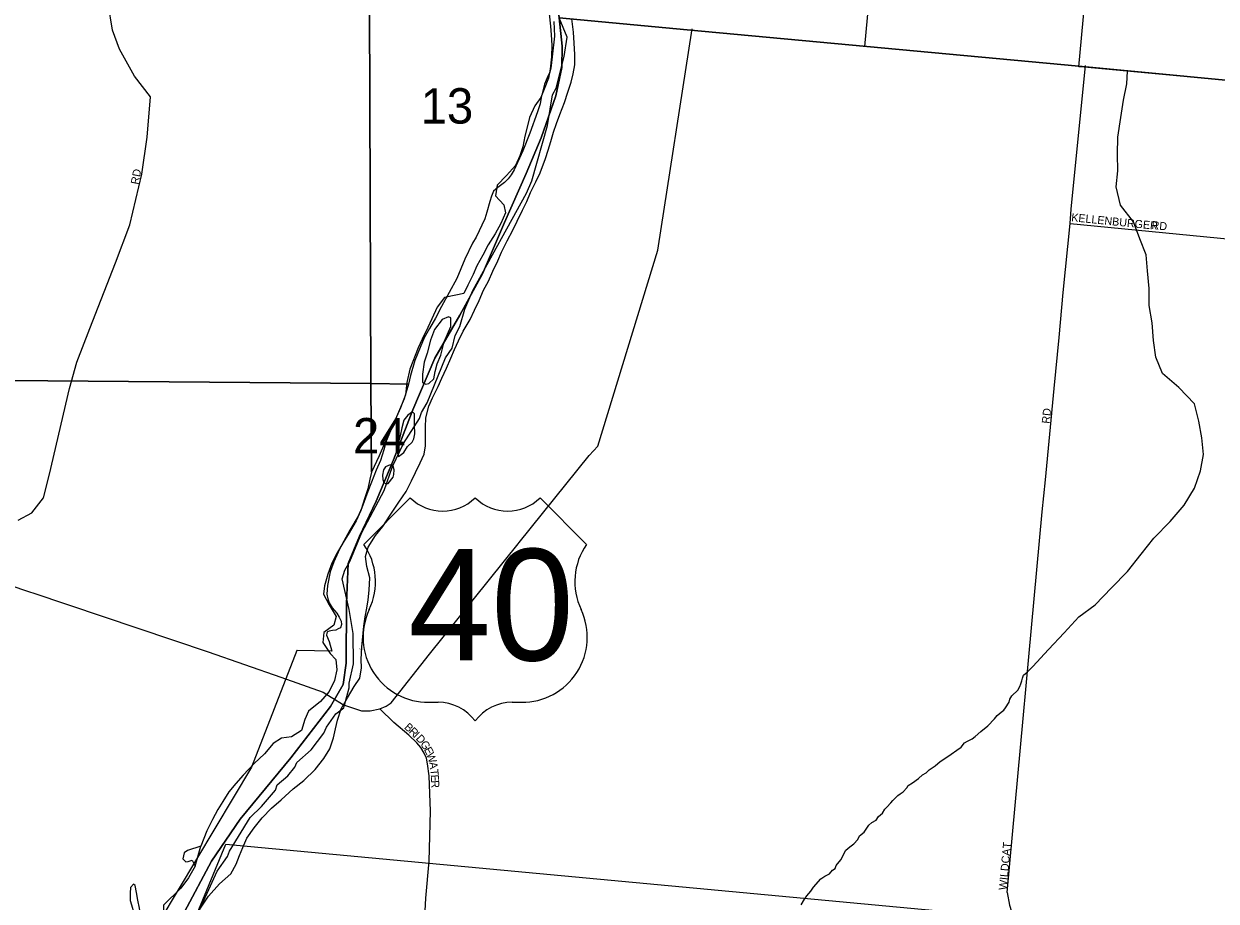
# Model space of a CAD drawing. Extents: x 8.5 to 81.5, y -1.2 to 22.4.
# Drawn here: x 53.822 to 55.233, y 18.242 to 19.28 of the extents above; entities that cross this region are included whole.
import ezdxf

# ---------------------------------------------------------------- set-up
doc = ezdxf.new("R2010")
doc.units = 0
for name, color, linetype in [('GM_X_Adjacent_County', 7, 'Continuous'), ('GM_X_City_Street', 7, 'Continuous'), ('GM_X_City_Street_Text', 7, 'Continuous'), ('GM_X_Corporation', 7, 'Continuous'), ('GM_X_County', 7, 'Continuous'), ('GM_X_Major_River', 7, 'Continuous'), ('GM_X_Minor_River', 7, 'Continuous'), ('GM_X_Section', 7, 'Continuous'), ('GM_X_Section_Text', 7, 'Continuous'), ('GM_X_Township', 7, 'Continuous'), ('GM_X_US_Location', 7, 'Continuous'), ('GM_X_US_Route', 7, 'Continuous'), ('GM_X_US_Shield', 7, 'Continuous')]:
    doc.layers.add(name, color=color, linetype=linetype)

msp = doc.modelspace()

# ---------------------------------------------------------------- linework, layer by layer
at = {"layer": 'GM_X_Adjacent_County'}
msp.add_lwpolyline([(54.0879, 21.2506), (53.9752, 21.0796), (53.9892, 20.8879), (54.0113, 20.7922), (54.0509, 20.4053), (54.0874, 20.2135), (54.0852, 20.0218), (54.1183, 19.9261), (54.1635, 19.8308), (54.2583, 19.734), (54.3644, 19.5393), (54.4386, 19.4436), (54.4557, 19.2868), (54.6072, 19.2726), (55.071, 19.2296), (55.5754, 19.1818), (55.8177, 19.1557), (56.1419, 19.1206), (56.172, 19.1174), (56.2527, 19.1108)], dxfattribs=at)
at = {"layer": 'GM_X_City_Street'}
for points in [[(53.8157, 18.6929), (53.8318, 18.7013), (53.8454, 18.7192), (53.8528, 18.7471), (53.8764, 18.8483), (53.885, 18.8796), (53.9006, 18.9195), (53.9306, 18.997), (53.9478, 19.0422), (53.9619, 19.1019), (53.9684, 19.1457), (53.9724, 19.1935), (53.9532, 19.2177), (53.9356, 19.25), (53.9274, 19.2725), (53.9223, 19.3037), (53.918, 19.316), (53.8843, 19.3576), (53.8573, 19.3889), (53.8244, 19.4142), (53.7765, 19.4456)], [(54.9862, 18.2523), (55.0276, 18.7025), (55.0313, 18.7405), (55.0417, 18.8483), (55.0476, 18.9089), (55.0524, 18.9619), (55.0607, 19.0436), (55.0618, 19.0606), (55.0788, 19.2305)], [(55.0607, 19.0436), (55.2669, 19.0235), (55.3815, 19.0101), (55.5648, 18.992)], [(54.2957, 18.2009), (54.2982, 18.2456), (54.302, 18.2895), (54.3037, 18.3485), (54.3021, 18.3905), (54.3002, 18.4046), (54.2989, 18.4111), (54.296, 18.417), (54.2921, 18.4239), (54.2876, 18.4294), (54.2779, 18.4385), (54.2601, 18.4535), (54.2438, 18.4694)], [(54.9862, 18.2523), (54.9887, 18.2373), (54.9913, 18.2299), (54.9946, 18.2256), (55.001, 18.2231), (55.0591, 18.2163), (55.0597, 18.2163)]]:
    msp.add_lwpolyline(points, dxfattribs=at)
at = {"layer": 'GM_X_Corporation'}
for points in [[(55.4097, 19.1974), (55.0772, 19.2285), (55.0709, 19.2291), (55.1161, 19.7174)], [(54.8445, 19.5463), (54.8173, 19.2529), (54.4557, 19.2868), (54.4594, 19.2535), (54.4589, 19.2281), (54.4521, 19.1945), (54.4347, 19.1448), (54.4168, 19.1027), (54.3913, 19.0448), (54.365, 18.9839), (54.3382, 18.9352), (54.3087, 18.8842), (54.2828, 18.8233), (54.2599, 18.7642), (54.2392, 18.715), (54.2197, 18.6736), (54.2062, 18.6413), (54.204, 18.5943), (54.2039, 18.5237), (54.2001, 18.4983), (54.1853, 18.4724), (54.1382, 18.4116), (54.0784, 18.3391), (54.0443, 18.2895), (54.0123, 18.2296)], [(54.0123, 18.2296), (54.0443, 18.2895), (54.0784, 18.3391), (54.1382, 18.4116), (54.1853, 18.4724), (54.2001, 18.4983), (54.2039, 18.5237), (54.204, 18.5943), (54.2062, 18.6413), (54.2197, 18.6736), (54.2392, 18.715), (54.2599, 18.7642), (54.2828, 18.8233), (54.3087, 18.8842), (54.3382, 18.9352), (54.365, 18.9839), (54.3913, 19.0448), (54.4168, 19.1027), (54.4347, 19.1448), (54.4521, 19.1945), (54.4589, 19.2281), (54.4594, 19.2535), (54.4557, 19.2868)]]:
    msp.add_lwpolyline(points, dxfattribs=at)
at = {"layer": 'GM_X_County'}
msp.add_lwpolyline([(56.2527, 19.1108), (56.172, 19.1174), (56.1419, 19.1206), (55.8177, 19.1557), (55.5754, 19.1818), (55.071, 19.2296), (54.6072, 19.2726), (54.4557, 19.2868), (54.4386, 19.4436), (54.3644, 19.5393), (54.2583, 19.734), (54.1635, 19.8308), (54.1183, 19.9261), (54.0852, 20.0218), (54.0874, 20.2135), (54.0509, 20.4053), (54.0113, 20.7922), (53.9892, 20.8879), (53.9752, 21.0796), (54.0879, 21.2506)], dxfattribs=at)
at = {"layer": 'GM_X_Major_River'}
msp.add_line((54.0252, 18.2833), (54.0318, 18.3073), dxfattribs=at)
for points in [[(54.4441, 19.2916), (54.4458, 19.2772), (54.4464, 19.2669), (54.447, 19.2544), (54.4468, 19.2407), (54.4454, 19.2263), (54.4433, 19.2157), (54.4382, 19.2025), (54.4342, 19.1927), (54.4269, 19.183), (54.4206, 19.169), (54.4182, 19.1592), (54.4153, 19.1471), (54.4128, 19.1342), (54.4092, 19.1237), (54.4041, 19.1124), (54.3937, 19.1004), (54.3825, 19.0888), (54.3804, 19.0763), (54.3905, 19.0659), (54.3923, 19.0564), (54.3867, 19.0436), (54.3801, 19.0315), (54.3719, 19.0184), (54.3656, 19.006), (54.3586, 18.9935), (54.3539, 18.9834), (54.3476, 18.9706), (54.3429, 18.9608), (54.3334, 18.959), (54.3201, 18.9562), (54.3115, 18.9446), (54.3053, 18.931), (54.3005, 18.9205), (54.2939, 18.9069), (54.2888, 18.8964), (54.2793, 18.8715), (54.2756, 18.8556), (54.2739, 18.8408), (54.2679, 18.8257), (54.2616, 18.8114), (54.2561, 18.7982), (54.251, 18.7862), (54.2482, 18.776), (54.2446, 18.7631), (54.2391, 18.7518), (54.2339, 18.7375), (54.2296, 18.7265), (54.2252, 18.7148), (54.2212, 18.7043), (54.2157, 18.6918), (54.2075, 18.6779), (54.2001, 18.6663), (54.1931, 18.6539), (54.1869, 18.6418), (54.1821, 18.629), (54.1781, 18.615), (54.1768, 18.6052), (54.1838, 18.5925), (54.1919, 18.5788), (54.1891, 18.5686), (54.1772, 18.56), (54.1763, 18.5479), (54.1848, 18.5352)], [(54.2225, 18.5426), (54.2248, 18.5672), (54.2261, 18.5782), (54.2282, 18.5888), (54.2298, 18.5986), (54.2311, 18.61), (54.2318, 18.6244), (54.2282, 18.6381), (54.2268, 18.6499), (54.23, 18.6609), (54.2386, 18.6744), (54.2471, 18.6853), (54.2557, 18.6988), (54.2662, 18.7142), (54.2747, 18.7266), (54.281, 18.7394), (54.2857, 18.7492), (54.2912, 18.7605), (54.2959, 18.7706), (54.2976, 18.7805), (54.2978, 18.7934), (54.2976, 18.8029), (54.2981, 18.8139), (54.3017, 18.8275), (54.3061, 18.8376), (54.3127, 18.8508), (54.3171, 18.8606), (54.3226, 18.8727), (54.3277, 18.8844), (54.332, 18.8945), (54.3367, 18.9047), (54.3422, 18.9164), (54.3504, 18.9299), (54.3555, 18.9412), (54.361, 18.9525), (54.3665, 18.9646), (54.3724, 18.9755), (54.3775, 18.9872), (54.3834, 18.9996), (54.3877, 19.0098), (54.3944, 19.0233), (54.401, 19.0357), (54.4061, 19.0463), (54.4124, 19.0595), (54.4175, 19.0696), (54.4219, 19.0802), (54.4281, 19.093), (54.4332, 19.1035), (54.4396, 19.1205), (54.4428, 19.1303), (54.446, 19.1405), (54.4492, 19.1515), (54.4527, 19.1621), (54.4567, 19.1726), (54.4622, 19.1869), (54.4662, 19.199), (54.4702, 19.2107), (54.4726, 19.2206), (54.4743, 19.2312), (54.4745, 19.2437), (54.4736, 19.257), (54.4727, 19.2699), (54.4708, 19.2858)], [(54.325, 18.9334), (54.3174, 18.9301), (54.3085, 18.9184), (54.3037, 18.9056), (54.2997, 18.8901), (54.2961, 18.8795), (54.294, 18.8655), (54.2942, 18.8557), (54.298, 18.8537), (54.3018, 18.8544), (54.3076, 18.86), (54.3092, 18.8687), (54.3116, 18.8778)], [(54.3116, 18.8778), (54.316, 18.888), (54.3196, 18.9035), (54.3275, 18.9216), (54.3277, 18.9322), (54.325, 18.9334)], [(54.2823, 18.8209), (54.2769, 18.8169), (54.2719, 18.8112), (54.2698, 18.8018), (54.2678, 18.7923), (54.265, 18.7821), (54.2637, 18.7746), (54.2659, 18.7681), (54.272, 18.7729), (54.2763, 18.7797), (54.2817, 18.7849), (54.2837, 18.789)], [(54.2837, 18.789), (54.2849, 18.7947), (54.2847, 18.8057), (54.2845, 18.8186), (54.2823, 18.8209)], [(54.2607, 18.7522), (54.2593, 18.7564), (54.2559, 18.758), (54.2505, 18.7558), (54.2478, 18.7521), (54.2469, 18.746), (54.2472, 18.7407), (54.2483, 18.7372), (54.251, 18.7357), (54.2536, 18.736)], [(54.2536, 18.736), (54.2594, 18.7435), (54.2602, 18.7469), (54.2607, 18.7522)], [(54.0314, 18.2338), (54.0408, 18.248), (54.054, 18.2625), (54.0672, 18.2744), (54.0735, 18.2857), (54.0775, 18.2959), (54.0815, 18.3057), (54.0862, 18.3166), (54.0948, 18.329), (54.1042, 18.3406), (54.1154, 18.3521), (54.127, 18.3621), (54.1409, 18.3748), (54.1537, 18.3848), (54.1672, 18.3978), (54.1773, 18.4109), (54.1844, 18.4221), (54.1888, 18.4353), (54.1913, 18.4459), (54.1934, 18.4561), (54.1979, 18.4697), (54.2053, 18.4825), (54.2132, 18.496), (54.2199, 18.5057), (54.222, 18.5179), (54.2214, 18.5278), (54.2225, 18.5426)], [(54.1848, 18.5352), (54.1914, 18.528), (54.1927, 18.5158), (54.1898, 18.5029), (54.1838, 18.4901), (54.1734, 18.4782), (54.1591, 18.4667), (54.1547, 18.4569), (54.151, 18.4441), (54.1391, 18.4363), (54.1273, 18.4347), (54.1173, 18.4284), (54.1072, 18.4165), (54.0948, 18.4049), (54.082, 18.3911), (54.0731, 18.3811), (54.0649, 18.3714), (54.0578, 18.3601), (54.0519, 18.3503), (54.0456, 18.3387), (54.0389, 18.3252), (54.0318, 18.3073)], [(54.0318, 18.3073), (54.016, 18.3021), (54.0122, 18.2991), (54.0105, 18.2923), (54.0139, 18.2884), (54.0169, 18.2891), (54.0215, 18.2906), (54.0252, 18.2833)], [(54.0252, 18.2833), (54.0173, 18.2698), (54.008, 18.2574), (53.9878, 18.2373), (53.9879, 18.2236), (53.9766, 18.2102), (53.9703, 18.1985)], [(53.9703, 18.1985), (53.9634, 18.2131), (53.9613, 18.2211), (53.9592, 18.2337), (53.9572, 18.2432), (53.9558, 18.2524), (53.9541, 18.2604), (53.9522, 18.2623), (53.9487, 18.2582), (53.9482, 18.2514), (53.948, 18.243), (53.9509, 18.2339), (53.953, 18.2239), (53.955, 18.2114), (53.9594, 18.1872)]]:
    msp.add_lwpolyline(points, dxfattribs=at)
at = {"layer": 'GM_X_Minor_River'}
for points in [[(55.0165, 18.5196), (55.0351, 18.5399), (55.0534, 18.5594), (55.0709, 18.5785), (55.0903, 18.5924), (55.1097, 18.6127), (55.1283, 18.6319), (55.1446, 18.6524), (55.1598, 18.6714), (55.1789, 18.6912), (55.1956, 18.7106), (55.2078, 18.7307), (55.215, 18.7512), (55.2184, 18.7702), (55.2165, 18.7903), (55.2127, 18.8097), (55.2077, 18.8302), (55.1891, 18.8496), (55.1697, 18.8663), (55.1621, 18.8857), (55.1594, 18.9054), (55.1575, 18.9263), (55.1541, 18.9468), (55.1541, 18.9666), (55.1522, 18.9875), (55.1507, 19.0065), (55.1431, 19.0255), (55.1355, 19.0456), (55.1203, 19.0653), (55.1149, 19.087), (55.1172, 19.106), (55.1168, 19.1257), (55.1172, 19.1459), (55.1206, 19.169), (55.1237, 19.1896), (55.1278, 19.2089), (55.1285, 19.224)], [(54.2201, 18.5401), (54.2202, 18.5405)], [(54.7421, 18.2379), (54.7464, 18.2443), (54.7491, 18.2484), (54.7538, 18.2537), (54.7569, 18.2585), (54.7655, 18.2686), (54.7701, 18.2716), (54.7759, 18.2745), (54.7794, 18.2786), (54.7824, 18.2808), (54.7836, 18.2842), (54.7891, 18.291), (54.795, 18.3022), (54.7997, 18.3063), (54.8047, 18.3097), (54.8093, 18.3149), (54.8113, 18.3194), (54.8167, 18.3235), (54.8222, 18.3321), (54.826, 18.3351), (54.831, 18.338), (54.8338, 18.3421), (54.8384, 18.3462), (54.8412, 18.3507), (54.8435, 18.3533), (54.8485, 18.3582), (54.8509, 18.3612), (54.8567, 18.3671), (54.8594, 18.369), (54.8628, 18.3712), (54.8675, 18.3761), (54.8687, 18.3787), (54.8741, 18.382), (54.881, 18.3872), (54.886, 18.3913), (54.8902, 18.3938), (54.8937, 18.3976), (54.9007, 18.402), (54.9068, 18.4072), (54.9145, 18.4124), (54.9199, 18.4161), (54.9265, 18.4205), (54.9315, 18.4242), (54.9357, 18.4294), (54.9392, 18.4313), (54.9446, 18.4342), (54.948, 18.4368), (54.955, 18.4427), (54.9631, 18.4494), (54.9712, 18.4576), (54.9744, 18.4617), (54.979, 18.4658), (54.9821, 18.468), (54.984, 18.4707), (54.9883, 18.4774), (54.9892, 18.4808), (54.9915, 18.4849), (54.9985, 18.4916), (55.0009, 18.4958), (55.0024, 18.4992), (55.0036, 18.5026), (55.0041, 18.506), (55.0053, 18.5094), (55.0096, 18.5131), (55.0165, 18.5196)]]:
    msp.add_lwpolyline(points, dxfattribs=at)
at = {"layer": 'GM_X_Section'}
for points in [[(53.2345, 19.8635), (53.2697, 19.8629), (54.1332, 19.86), (54.1387, 19.8542), (54.1465, 19.845), (54.1513, 19.8385), (54.1598, 19.8273), (54.1654, 19.8204), (54.1691, 19.8165), (54.1807, 19.8076), (54.1866, 19.8022), (54.2077, 19.7764), (54.2144, 19.7672), (54.2299, 19.7453), (54.2329, 18.8542), (53.2294, 18.8627)], [(54.2329, 18.8542), (54.2776, 18.8537), (54.2724, 18.8364), (54.2633, 18.8151), (54.249, 18.7835), (54.2428, 18.7687), (54.2336, 18.7496)], [(54.0614, 18.3096), (54.9861, 18.2233), (54.8988, 17.2229), (53.9056, 17.3146), (53.9598, 18.0642)]]:
    msp.add_lwpolyline(points, close=True, dxfattribs=at)
for points in [[(54.4496, 19.2826), (54.4504, 19.2652), (54.4477, 19.2406), (54.4459, 19.2274), (54.4447, 19.2225), (54.4415, 19.2161), (54.4384, 19.2086), (54.4347, 19.1928), (54.4334, 19.1852), (54.4302, 19.1758), (54.421, 19.1506), (54.413, 19.1295), (54.4028, 19.107), (54.3992, 19.101), (54.3957, 19.0965), (54.3911, 19.0921), (54.3834, 19.0861), (54.378, 19.0817), (54.3757, 19.0761), (54.3737, 19.0697), (54.3704, 19.0569), (54.368, 19.0493), (54.3577, 19.0276), (54.3534, 19.0204), (54.3444, 19.0013), (54.3348, 18.9784), (54.3168, 18.9454), (54.3097, 18.9315), (54.3023, 18.9195), (54.296, 18.9083), (54.2913, 18.897), (54.2849, 18.8816), (54.2801, 18.8639), (54.2776, 18.8537), (54.2329, 18.8542), (54.2299, 19.7453)], [(53.2294, 18.8627), (54.2329, 18.8542), (54.2336, 18.7496), (54.2316, 18.7413), (54.2294, 18.7296), (54.2254, 18.718), (54.2218, 18.7067), (54.2179, 18.6976), (54.2081, 18.6808), (54.1963, 18.6594), (54.1892, 18.6433), (54.1848, 18.6316), (54.1815, 18.6154), (54.1809, 18.6052), (54.182, 18.5998), (54.1838, 18.5949), (54.1871, 18.5891), (54.1926, 18.5826), (54.1956, 18.578), (54.1977, 18.5734), (54.1984, 18.5692), (54.1972, 18.5655), (54.1942, 18.564), (54.1915, 18.5626), (54.1877, 18.5622), (54.1835, 18.5616), (54.1816, 18.5608), (54.1808, 18.559), (54.1804, 18.5567), (54.1837, 18.5494), (54.1868, 18.5379), (54.1456, 18.5387), (54.1455, 18.5384), (54.0918, 18.4007), (53.9182, 18.1104)]]:
    msp.add_lwpolyline(points, dxfattribs=at)
at = {"layer": 'GM_X_Township'}
msp.add_lwpolyline([(54.0232, 18.216), (54.0513, 18.2777), (54.0635, 18.2948), (54.0658, 18.3012), (54.09, 18.3409), (54.1037, 18.3542), (54.1202, 18.3734), (54.1221, 18.3795), (54.1347, 18.3904), (54.1431, 18.4006), (54.1454, 18.4059), (54.1622, 18.421), (54.1775, 18.4407), (54.1806, 18.4479), (54.1917, 18.4638), (54.2012, 18.4709), (54.202, 18.474), (54.2074, 18.4945), (54.2075, 18.5001), (54.2126, 18.5229), (54.212, 18.5588), (54.2072, 18.5869), (54.1992, 18.6232), (54.2023, 18.6334), (54.208, 18.6437), (54.2224, 18.6781), (54.2486, 18.7278), (54.2588, 18.7562), (54.2717, 18.7835), (54.2907, 18.813), (54.293, 18.8202), (54.2998, 18.8316), (54.3215, 18.8846), (54.3291, 18.896), (54.3329, 18.9112), (54.3382, 18.9218), (54.3443, 18.9422), (54.3538, 18.9642), (54.4171, 19.0794), (54.4236, 19.0942), (54.4422, 19.1597), (54.4479, 19.1957), (54.4525, 19.2036), (54.4616, 19.2411), (54.4654, 19.2642), (54.4557, 19.2868)], dxfattribs=at)
at = {"layer": 'GM_X_US_Route'}
for points in [[(54.4086, 18.6662), (54.4914, 18.7692), (54.5018, 18.7804), (54.5728, 19.012), (54.6131, 19.2737)], [(53.5708, 18.697), (53.6186, 18.6809), (53.7215, 18.6441), (53.8301, 18.6076), (53.833, 18.6066)], [(54.1879, 18.4821), (54.1995, 18.4749), (54.202, 18.474), (54.2218, 18.4672), (54.2321, 18.4673), (54.2438, 18.4694), (54.2512, 18.4726), (54.257, 18.4766), (54.3025, 18.5341), (54.4075, 18.6648), (54.4086, 18.6662)], [(53.833, 18.6066), (54.0405, 18.5369), (54.1264, 18.507), (54.1767, 18.4891), (54.186, 18.4833), (54.1879, 18.4821)]]:
    msp.add_lwpolyline(points, dxfattribs=at)
at = {"layer": 'GM_X_US_Shield'}
for p, q in [((54.2795, 18.719), (54.2246, 18.6641)), ((54.4883, 18.6641), (54.4334, 18.719)), ((54.3015, 18.4773), (54.3125, 18.4773)), ((54.4004, 18.4773), (54.4114, 18.4773))]:
    msp.add_line(p, q, dxfattribs=at)
for centre, radius, start, end in [((54.318, 18.7583), 0.0549, 225.573, 314.427), ((54.3949, 18.7583), 0.0549, 225.573, 314.427), ((54.1616, 18.62), 0.0769, 334.5471, 35.0009), ((54.5513, 18.62), 0.0769, 144.9991, 205.4529), ((54.3007, 18.5542), 0.0769, 154.8319, 270.6383), ((54.4122, 18.5542), 0.0769, 269.3617, 25.1681), ((54.3125, 18.4224), 0.0549, 36.8699, 90), ((54.4004, 18.4224), 0.0549, 90, 143.1301)]:
    msp.add_arc(centre, radius, start, end, dxfattribs=at)

# ---------------------------------------------------------------- texts
at = {"layer": 'GM_X_City_Street_Text'}
for s, rotation, p in [('RD', 79.2219, (53.958, 19.0892)), ('KELLENBURGER', 354.2386, (55.0616, 19.0464)), ('RD', 353.9832, (55.1566, 19.0373)), ('RD', 83.9946, (55.0363, 18.8065)), ('B', 317.9893, (54.2718, 18.4468)), ('R', 316.4081, (54.2773, 18.4419)), ('I', 315, (54.2827, 18.4367)), ('D', 312.975, (54.2856, 18.4339)), ('G', 303.8962, (54.291, 18.4281)), ('E', 298.0677, (54.2955, 18.4214)), ('W', 289.4559, (54.2985, 18.4158)), ('A', 278.3125, (54.302, 18.4061)), ('T', 275.9661, (54.3032, 18.3979)), ('E', 273.745, (54.3039, 18.3914)), ('R', 272.6478, (54.3043, 18.3848)), ('WILDCAT', 84.6436, (54.9855, 18.2548))]:
    msp.add_text(s, height=0.00947, rotation=rotation, dxfattribs=at).set_placement(p)
at = {"layer": 'GM_X_Section_Text'}
for s, p in [('13', (54.2919, 19.1618)), ('24', (54.2119, 18.7717))]:
    msp.add_text(s, height=0.04186, rotation=0, dxfattribs=at).set_placement(p)
at = {"layer": 'GM_X_US_Location'}
for s in ['/', '0']:
    msp.add_text(s, height=0.000189, dxfattribs=at).set_placement((54.3564, 18.5917))
msp.add_text('40', height=0.000189, rotation=0, dxfattribs=at).set_placement((54.3173, 18.5525))
at = {"layer": 'GM_X_US_Shield'}
msp.add_text('40', height=0.13184, dxfattribs=at).set_placement((54.2773, 18.5268))

doc.saveas('drawing.dxf')
